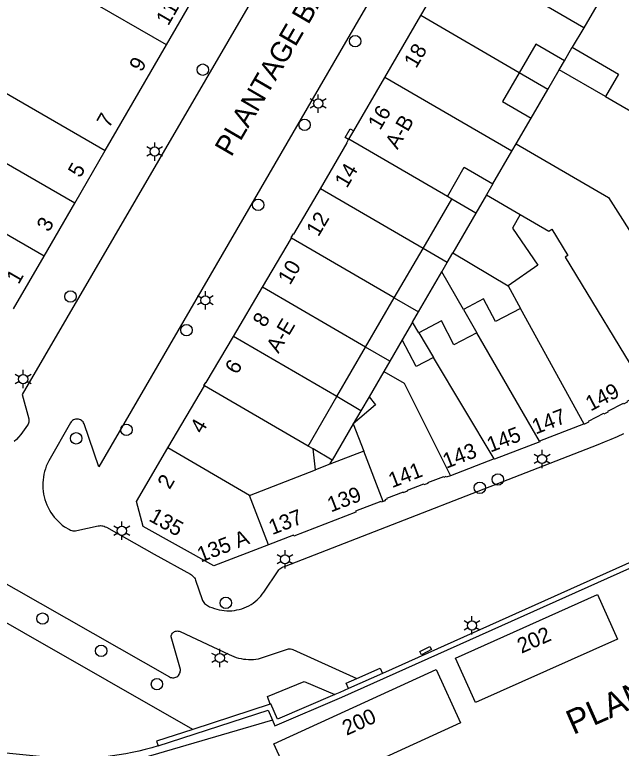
# Model space of a CAD drawing. Extents: x 122462 to 123306, y 485548 to 486417.
# Drawn here: x 122924.9 to 122984.4, y 486281.1 to 486353 of the extents above; entities that cross this region are included whole.
import ezdxf

# ---------------------------------------------------------------- set-up
doc = ezdxf.new("R2010")
doc.units = 0
for name, color, linetype in [('B-WE-IE-MEUBILAIR_WEGMEUBILAIR_VERKEERSBORD-S', 7, 'Continuous'), ('Level 1', 7, 'Continuous'), ('Level 12', 7, 'Continuous'), ('Level 15', 7, 'Continuous'), ('Level 16', 7, 'Continuous'), ('Level 17', 7, 'Continuous'), ('Level 19', 7, 'Continuous'), ('Level 4', 7, 'Continuous'), ('Level 40', 7, 'Continuous'), ('Level 50', 7, 'Continuous'), ('Level 53', 7, 'Continuous'), ('N-WE-GR-BOOM_DOORWORTELBARE RUIMTE-G', 7, 'Continuous'), ('N-WE-GR-BOOM_STAM-G', 7, 'Continuous')]:
    doc.layers.add(name, color=color, linetype=linetype)

msp = doc.modelspace()

# ---------------------------------------------------------------- linework, layer by layer
at = {"layer": 'Level 1'}
for p, q in [((122964.734, 486352.951), (122968.264, 486359.007)), ((122982.598, 486355.009), (122980.712, 486351.767)), ((122961.204, 486346.895), (122964.734, 486352.951)), ((122980.712, 486351.767), (122979.595, 486349.847)), ((122933.779, 486339.729), (122939.778, 486350.092)), ((122978.313, 486347.642), (122978.827, 486348.526)), ((122977.188, 486345.708), (122978.313, 486347.642)), ((122958.152, 486341.659), (122961.204, 486346.895)), ((122975.554, 486342.898), (122977.188, 486345.708)), ((122982.847, 486345.005), (122988.24, 486341.869)), ((122957.67, 486340.84), (122958.152, 486341.659)), ((122957.648, 486340.795), (122957.67, 486340.84)), ((122930.78, 486334.545), (122933.779, 486339.729)), ((122971.802, 486336.446), (122971.175, 486335.369)), ((122967.769, 486334.965), (122967.337, 486335.217)), ((122971.175, 486335.369), (122974.493, 486333.439)), ((122927.779, 486329.36), (122930.78, 486334.545)), ((122964.952, 486330.121), (122967.769, 486334.965)), ((122949.199, 486326.315), (122952.049, 486331.142)), ((122962.133, 486325.275), (122964.952, 486330.121)), ((122924.78, 486324.189), (122927.779, 486329.36)), ((122973.313, 486326.446), (122974.525, 486324.234)), ((122946.348, 486321.488), (122949.199, 486326.315)), ((122959.315, 486320.43), (122962.133, 486325.275)), ((122968.91, 486324.146), (122970.24, 486321.839)), ((122964.528, 486321.853), (122965.973, 486319.435)), ((122962.908, 486321.155), (122961.684, 486319.052)), ((122956.496, 486315.584), (122959.315, 486320.43)), ((122961.684, 486319.052), (122961.107, 486318.06)), ((122961.107, 486318.06), (122959.656, 486315.566)), ((122939.929, 486310.579), (122943.495, 486316.659)), ((122953.677, 486310.737), (122956.496, 486315.584)), ((122958.107, 486312.901), (122959.137, 486310.235)), ((122954.166, 486310.452), (122953.677, 486310.737)), ((122954.394, 486308.403), (122954.166, 486310.452)), ((122959.137, 486310.235), (122955.809, 486308.949)), ((122971.938, 486309.497), (122967.63, 486307.829)), ((122955.809, 486308.949), (122954.394, 486308.403))]:
    msp.add_line(p, q, dxfattribs=at)
for points in [[(122939.778, 486350.092), (122942.767, 486355.255), (122942.809, 486355.229), (122942.93, 486355.445)], [(122978.827, 486348.526), (122976.026, 486350.155), (122974.386, 486347.337)], [(122979.595, 486349.847), (122984.129, 486347.209), (122982.847, 486345.005)], [(122974.386, 486347.337), (122972.753, 486344.527), (122975.554, 486342.898)], [(122954.885, 486335.978), (122957.516, 486340.463), (122957.469, 486340.489), (122957.648, 486340.795)], [(122967.337, 486335.217), (122969, 486338.076), (122971.802, 486336.446)], [(122952.049, 486331.142), (122952.064, 486331.168), (122952.009, 486331.199), (122952.229, 486331.559), (122952.278, 486331.532), (122954.885, 486335.978)], [(122974.493, 486333.439), (122973.716, 486332.102), (122976.231, 486328.463), (122973.313, 486326.446)], [(122974.525, 486324.234), (122972.058, 486322.943), (122970.887, 486325.181), (122968.91, 486324.146)], [(122970.24, 486321.839), (122967.985, 486320.659), (122966.751, 486323.016), (122964.528, 486321.853)], [(122943.495, 486316.659), (122943.459, 486316.679), (122943.637, 486316.98), (122943.673, 486316.959), (122946.348, 486321.488)], [(122965.973, 486319.435), (122964.274, 486318.546), (122962.908, 486321.155)], [(122959.656, 486315.566), (122960.279, 486314.771), (122958.107, 486312.901)], [(122986.856, 486316.174), (122986.91, 486316.079), (122986.87, 486316.029), (122986.505, 486315.841), (122986.472, 486315.904), (122984.944, 486315.114), (122984.977, 486315.05), (122984.604, 486314.857), (122984.571, 486314.921), (122983.043, 486314.13), (122983.075, 486314.067), (122982.701, 486313.874), (122982.669, 486313.936), (122981.141, 486313.146), (122981.173, 486313.083), (122980.799, 486312.89), (122980.745, 486312.88)], [(122980.745, 486312.88), (122980.689, 486312.87), (122976.376, 486311.202)], [(122949.779, 486301.059), (122944.42, 486298.989), (122937.509, 486302.84), (122936.83, 486305.299), (122939.929, 486310.579)], [(122976.376, 486311.202), (122976.4, 486311.14), (122971.959, 486309.439), (122971.938, 486309.497)], [(122967.63, 486307.829), (122967.219, 486307.674), (122967.189, 486307.749), (122966.976, 486307.668), (122966.951, 486307.734), (122965.4, 486307.141), (122965.425, 486307.075), (122965.032, 486306.924), (122965.007, 486306.99), (122963.381, 486306.368), (122963.407, 486306.302), (122963.013, 486306.151), (122962.988, 486306.217), (122961.372, 486305.598), (122961.397, 486305.532), (122961.215, 486305.462), (122961.249, 486305.37), (122961.045, 486305.293)], [(122961.045, 486305.293), (122960.85, 486305.219), (122960.82, 486305.3), (122958.34, 486304.35), (122958.37, 486304.269), (122952.289, 486301.91), (122952.25, 486302), (122949.779, 486301.059)]]:
    msp.add_lwpolyline(points, dxfattribs=at)
at = {"layer": 'Level 12'}
for points in [[(122970.095, 486285.577), (122968.147, 486289.939), (122982.085, 486296.166), (122984.034, 486291.803), (122970.095, 486285.577)], [(122952.713, 486276.288), (122950.317, 486281.521), (122966.237, 486288.809), (122968.633, 486283.576), (122952.713, 486276.288)]]:
    msp.add_lwpolyline(points, dxfattribs=at)
at = {"layer": 'Level 15'}
for p, q in [((122960.966, 486288.441), (122957.624, 486286.944)), ((122949.962, 486285.428), (122942.359, 486282.948))]:
    msp.add_line(p, q, dxfattribs=at)
for points in [[(122990.105, 486303.459), (122990.85, 486301.824), (122960.966, 486288.441)], [(122950.181, 486283.839), (122950.413, 486283.298), (122957.001, 486286.117), (122991.513, 486301.574), (122991.016, 486302.666)], [(122957.624, 486286.944), (122956.8, 486286.575), (122956.293, 486286.358)], [(122956.293, 486286.358), (122950.676, 486283.954), (122950.034, 486285.451), (122949.962, 486285.428)], [(122938.958, 486281.32), (122949.755, 486284.834), (122950.181, 486283.839)], [(122942.359, 486282.948), (122938.805, 486281.789), (122938.958, 486281.32)]]:
    msp.add_lwpolyline(points, dxfattribs=at)
at = {"layer": 'Level 16'}
msp.add_lwpolyline([(122950.181, 486283.839), (122938.2, 486280.349), (122937.478, 486280.151), (122936.752, 486279.968), (122936.022, 486279.8), (122935.289, 486279.648), (122934.553, 486279.511), (122933.814, 486279.389), (122933.073, 486279.282), (122932.33, 486279.191), (122931.585, 486279.115), (122930.838, 486279.055), (122930.091, 486279.011), (122929.343, 486278.982), (122928.594, 486278.968), (122927.845, 486278.97), (122927.096, 486278.988), (122926.348, 486279.021), (122925.601, 486279.07), (122924.855, 486279.135)], dxfattribs=at)
at = {"layer": 'Level 17'}
for points in [[(122967.757, 486368.219), (122956.772, 486349.34), (122933.127, 486308.701), (122931.696, 486312.927), (122931.649, 486313.019), (122931.59, 486313.103), (122931.52, 486313.179), (122931.44, 486313.245), (122931.352, 486313.299), (122931.257, 486313.34), (122931.158, 486313.369), (122931.056, 486313.383), (122930.953, 486313.384), (122930.85, 486313.37), (122930.751, 486313.343), (122930.656, 486313.302), (122930.567, 486313.249), (122930.487, 486313.184), (122930.416, 486313.109), (122930.356, 486313.025), (122928.225, 486309.272), (122928.101, 486309.022), (122927.992, 486308.766), (122927.897, 486308.504), (122927.817, 486308.237), (122927.751, 486307.966), (122927.701, 486307.691), (122927.667, 486307.415), (122927.647, 486307.137), (122927.644, 486306.858), (122927.655, 486306.579), (122927.683, 486306.302), (122927.725, 486306.026), (122927.783, 486305.754), (122927.857, 486305.485), (122927.945, 486305.22), (122928.047, 486304.961), (122928.164, 486304.708), (122928.295, 486304.462), (122928.439, 486304.223), (122928.596, 486303.993), (122928.766, 486303.772), (122928.948, 486303.561), (122929.142, 486303.36), (122929.346, 486303.171), (122929.561, 486302.993), (122929.785, 486302.827), (122930.25, 486302.555), (122930.361, 486302.499), (122930.479, 486302.457), (122930.6, 486302.43), (122930.724, 486302.418), (122930.849, 486302.422), (122930.972, 486302.442), (122933.076, 486302.91), (122933.194, 486302.926), (122933.312, 486302.93), (122933.431, 486302.922), (122933.548, 486302.903), (122933.663, 486302.872), (122933.774, 486302.83), (122933.88, 486302.777), (122938.557, 486300.123), (122942.133, 486298.173), (122942.243, 486298.103), (122942.344, 486298.021), (122942.435, 486297.927), (122942.514, 486297.823), (122942.58, 486297.71), (122942.632, 486297.59), (122943.285, 486295.695), (122943.327, 486295.588), (122943.38, 486295.485), (122943.444, 486295.389), (122943.519, 486295.301), (122943.602, 486295.221), (122943.693, 486295.151), (122943.792, 486295.091), (122944.015, 486294.983), (122944.244, 486294.888), (122944.478, 486294.805), (122944.715, 486294.735), (122944.956, 486294.678), (122945.2, 486294.634), (122945.446, 486294.604), (122945.693, 486294.586), (122945.941, 486294.582), (122946.189, 486294.592), (122946.438, 486294.618), (122946.684, 486294.658), (122946.928, 486294.714), (122947.169, 486294.784), (122947.404, 486294.868), (122947.634, 486294.966), (122947.858, 486295.078), (122948.074, 486295.204), (122948.283, 486295.342), (122948.483, 486295.492), (122948.673, 486295.654)], [(122947.99, 486354.186), (122925.615, 486315.795), (122926.271, 486313.423), (122926.289, 486313.311), (122926.291, 486313.198), (122926.277, 486313.086), (122926.248, 486312.977), (122926.203, 486312.873), (122926.145, 486312.776), (122925.67, 486312.106), (122925.477, 486311.86), (122925.272, 486311.622), (122925.057, 486311.395), (122924.832, 486311.177)], [(122948.673, 486295.654), (122948.854, 486295.828), (122949.023, 486296.012), (122949.182, 486296.205), (122949.328, 486296.408), (122950.732, 486298.492), (122950.81, 486298.594), (122950.901, 486298.686), (122951.001, 486298.766), (122951.111, 486298.833), (122951.228, 486298.887), (122951.351, 486298.927), (122982.131, 486310.897), (122982.771, 486311.147), (122983.406, 486311.409), (122984.036, 486311.683), (122984.661, 486311.969)], [(122942.359, 486282.948), (122917.343, 486297.21), (122916.175, 486301.938), (122913.236, 486303.578)], [(122922.411, 486298.136), (122940.082, 486288.092), (122940.179, 486288.05), (122940.282, 486288.023), (122940.387, 486288.011), (122940.493, 486288.014), (122940.597, 486288.033), (122940.697, 486288.066), (122940.792, 486288.114), (122940.879, 486288.175), (122940.956, 486288.248), (122941.021, 486288.331), (122941.074, 486288.422), (122941.113, 486288.521), (122941.138, 486288.624), (122941.147, 486288.729), (122941.141, 486288.835), (122940.229, 486292.032), (122940.244, 486292.123), (122940.272, 486292.212), (122940.312, 486292.295), (122940.365, 486292.371), (122940.428, 486292.439), (122940.501, 486292.496), (122940.581, 486292.543), (122940.667, 486292.576), (122940.757, 486292.597), (122940.85, 486292.605), (122940.942, 486292.598), (122941.033, 486292.578), (122941.119, 486292.545), (122945.941, 486290.293), (122946.162, 486290.187), (122946.388, 486290.094), (122946.619, 486290.013), (122946.854, 486289.945), (122947.093, 486289.89), (122947.334, 486289.848), (122947.577, 486289.82), (122947.822, 486289.805), (122948.067, 486289.804), (122948.311, 486289.816), (122948.555, 486289.842), (122948.796, 486289.881), (122951.555, 486290.784), (122951.653, 486290.816), (122951.755, 486290.835), (122951.858, 486290.842), (122951.961, 486290.835)], [(122951.961, 486290.835), (122952.063, 486290.816), (122952.162, 486290.785), (122958.448, 486287.941)], [(122958.448, 486287.941), (122960.736, 486288.946), (122960.966, 486288.441)], [(122949.962, 486285.428), (122949.701, 486286.177), (122953.296, 486287.642), (122956.293, 486286.358)], [(122957.624, 486286.944), (122957.421, 486287.489), (122958.448, 486287.941)]]:
    msp.add_lwpolyline(points, dxfattribs=at)
at = {"layer": 'Level 19'}
for p, q in [((122977.188, 486345.708), (122974.386, 486347.337)), ((122971.175, 486335.369), (122970.138, 486333.587)), ((122970.138, 486333.587), (122967.769, 486334.965)), ((122970.138, 486333.587), (122967.864, 486329.677)), ((122967.321, 486328.743), (122964.952, 486330.121)), ((122967.321, 486328.743), (122967.864, 486329.677)), ((122967.864, 486329.677), (122973.313, 486326.446)), ((122966.789, 486327.827), (122967.321, 486328.743)), ((122964.503, 486323.897), (122966.789, 486327.827)), ((122968.91, 486324.146), (122966.789, 486327.827)), ((122962.133, 486325.275), (122964.503, 486323.897)), ((122963.913, 486322.883), (122964.503, 486323.897)), ((122963.913, 486322.883), (122962.908, 486321.155)), ((122964.528, 486321.853), (122963.913, 486322.883)), ((122961.684, 486319.052), (122959.315, 486320.43)), ((122958.865, 486314.205), (122956.496, 486315.584)), ((122959.656, 486315.566), (122958.865, 486314.205)), ((122958.865, 486314.205), (122958.107, 486312.901)), ((122958.107, 486312.901), (122956.047, 486309.359)), ((122956.047, 486309.359), (122954.166, 486310.452)), ((122955.809, 486308.949), (122956.047, 486309.359))]:
    msp.add_line(p, q, dxfattribs=at)
msp.add_lwpolyline([(122938.958, 486281.32), (122938.331, 486281.138), (122937.699, 486280.97), (122937.064, 486280.817), (122936.426, 486280.679), (122935.785, 486280.555), (122935.141, 486280.446), (122934.494, 486280.352), (122933.846, 486280.273), (122933.196, 486280.208), (122932.545, 486280.159), (122931.892, 486280.125), (122931.24, 486280.106), (122930.586, 486280.102), (122929.933, 486280.112), (122929.281, 486280.138), (122928.629, 486280.179), (122927.978, 486280.235), (122921.409, 486280.874), (122912.909, 486282.251)], dxfattribs=at)
at = {"layer": 'Level 4'}
for p, q in [((122980.712, 486351.767), (122968.264, 486359.007)), ((122939.778, 486350.092), (122928.297, 486356.717)), ((122974.386, 486347.337), (122964.734, 486352.951)), ((122978.827, 486348.526), (122979.595, 486349.847)), ((122982.847, 486345.005), (122978.313, 486347.642)), ((122973.664, 486339.647), (122961.204, 486346.895)), ((122922.442, 486346.272), (122933.779, 486339.729)), ((122974.087, 486340.375), (122975.554, 486342.898)), ((122930.78, 486334.545), (122919.448, 486341.083)), ((122967.337, 486335.217), (122957.67, 486340.84)), ((122973.664, 486339.647), (122974.087, 486340.375)), ((122971.802, 486336.446), (122973.664, 486339.647)), ((122927.779, 486329.36), (122916.454, 486335.895)), ((122964.952, 486330.121), (122954.885, 486335.978)), ((122962.133, 486325.275), (122952.049, 486331.142)), ((122959.315, 486320.43), (122949.199, 486326.315)), ((122980.745, 486312.88), (122974.525, 486324.234)), ((122956.496, 486315.584), (122946.348, 486321.488)), ((122976.376, 486311.202), (122970.24, 486321.839)), ((122971.938, 486309.497), (122965.973, 486319.435)), ((122953.677, 486310.737), (122943.495, 486316.659)), ((122947.911, 486305.899), (122939.929, 486310.579)), ((122961.045, 486305.293), (122959.137, 486310.235)), ((122947.911, 486305.899), (122954.394, 486308.403)), ((122949.779, 486301.059), (122947.911, 486305.899))]:
    msp.add_line(p, q, dxfattribs=at)
for points in [[(122974.087, 486340.375), (122983.156, 486335.1), (122992.78, 486319.955)], [(122974.493, 486333.439), (122977.293, 486331.81), (122977.604, 486331.998), (122979.168, 486329.421), (122978.909, 486329.264), (122986.856, 486316.174)], [(122961.107, 486318.06), (122963.084, 486316.91), (122967.63, 486307.829)]]:
    msp.add_lwpolyline(points, dxfattribs=at)
at = {"layer": 'Level 40'}
for points in [[(122957.648, 486340.795), (122957.299, 486340.999), (122957.803, 486341.863), (122958.152, 486341.659)], [(122964.799, 486290.248), (122964.626, 486290.572), (122965.603, 486291.093), (122965.775, 486290.77), (122964.799, 486290.248)]]:
    msp.add_lwpolyline(points, dxfattribs=at)
at = {"layer": 'Level 50'}
for p, q in [((122954.67, 486344.782), (122954.67, 486345.232)), ((122954.28, 486344.557), (122953.89, 486344.782)), ((122955.449, 486344.782), (122955.059, 486344.557)), ((122954.28, 486344.107), (122953.89, 486343.882)), ((122954.67, 486343.432), (122954.67, 486343.882)), ((122955.449, 486343.882), (122955.059, 486344.107)), ((122938.232, 486339.849), (122937.842, 486340.074)), ((122938.622, 486340.074), (122938.622, 486340.524)), ((122939.401, 486340.074), (122939.011, 486339.849)), ((122938.232, 486339.399), (122937.842, 486339.174)), ((122939.401, 486339.174), (122939.011, 486339.399)), ((122938.622, 486338.724), (122938.622, 486339.174)), ((122943.598, 486325.478), (122943.598, 486325.928)), ((122943.208, 486325.253), (122942.818, 486325.478)), ((122944.377, 486325.478), (122943.987, 486325.253)), ((122943.208, 486324.803), (122942.818, 486324.578)), ((122943.598, 486324.128), (122943.598, 486324.578)), ((122944.377, 486324.578), (122943.987, 486324.803)), ((122925.333, 486317.524), (122924.943, 486317.749)), ((122925.723, 486317.749), (122925.723, 486318.199)), ((122926.502, 486317.749), (122926.112, 486317.524)), ((122925.333, 486317.074), (122924.943, 486316.849)), ((122926.502, 486316.849), (122926.112, 486317.074)), ((122925.723, 486316.399), (122925.723, 486316.849)), ((122976.242, 486309.693), (122975.852, 486309.918)), ((122976.632, 486309.918), (122976.632, 486310.368)), ((122977.411, 486309.918), (122977.021, 486309.693)), ((122976.242, 486309.243), (122975.852, 486309.018)), ((122977.411, 486309.018), (122977.021, 486309.243)), ((122976.632, 486308.568), (122976.632, 486309.018)), ((122935.014, 486302.651), (122934.624, 486302.876)), ((122935.404, 486302.876), (122935.404, 486303.326)), ((122936.183, 486302.876), (122935.793, 486302.651)), ((122935.014, 486302.201), (122934.624, 486301.976)), ((122935.404, 486301.526), (122935.404, 486301.976)), ((122936.183, 486301.976), (122935.793, 486302.201)), ((122951.411, 486300.077), (122951.411, 486300.527)), ((122951.021, 486299.852), (122950.631, 486300.077)), ((122952.19, 486300.077), (122951.8, 486299.852)), ((122951.021, 486299.402), (122950.631, 486299.177)), ((122951.411, 486298.727), (122951.411, 486299.177)), ((122952.19, 486299.177), (122951.8, 486299.402)), ((122969.753, 486293.592), (122969.753, 486294.042)), ((122969.363, 486293.367), (122968.973, 486293.592)), ((122970.532, 486293.592), (122970.142, 486293.367)), ((122969.363, 486292.917), (122968.973, 486292.692)), ((122969.753, 486292.242), (122969.753, 486292.692)), ((122970.532, 486292.692), (122970.142, 486292.917)), ((122944.623, 486290.182), (122944.233, 486290.407)), ((122945.013, 486290.407), (122945.013, 486290.857)), ((122945.792, 486290.407), (122945.402, 486290.182)), ((122944.623, 486289.732), (122944.233, 486289.507)), ((122945.792, 486289.507), (122945.402, 486289.732)), ((122945.013, 486289.057), (122945.013, 486289.507))]:
    msp.add_line(p, q, dxfattribs=at)
for centre in [(122954.67, 486344.332), (122938.622, 486339.624), (122943.598, 486325.028), (122925.723, 486317.299), (122976.632, 486309.468), (122935.404, 486302.426), (122951.411, 486299.627), (122969.753, 486293.142), (122945.013, 486289.957)]:
    msp.add_circle(centre, 0.45, dxfattribs=at)
at = {"layer": 'Level 53'}
for centre in [(122958.288, 486350.44), (122943.341, 486347.649), (122953.334, 486342.242), (122948.779, 486334.39), (122930.363, 486325.403), (122941.747, 486322.106), (122935.851, 486312.323), (122930.924, 486311.494), (122972.297, 486307.464), (122970.528, 486306.646), (122945.606, 486295.353), (122927.623, 486293.814), (122933.372, 486290.653), (122938.843, 486287.383)]:
    msp.add_circle(centre, 0.56, dxfattribs=at)

# ---------------------------------------------------------------- texts
at = {"layer": 'B-WE-IE-MEUBILAIR_WEGMEUBILAIR_VERKEERSBORD-S'}
for s, rotation, p in [('11', 59.93901, (122939.952, 486351.887)), ('18', 59.51267, (122964.273, 486347.705)), ('9', 59.93901, (122937.324, 486347.348)), ('16', 59.51267, (122960.738, 486341.64)), ('7', 59.93901, (122934.142, 486341.852)), ('A-B', 59.76024, (122962.436, 486339.755)), ('5', 59.93901, (122931.318, 486336.974)), ('14', 59.51267, (122957.48, 486335.96)), ('12', 59.51267, (122954.687, 486331.196)), ('3', 59.94038, (122928.241, 486331.654)), ('10', 59.51267, (122951.903, 486326.464)), ('1', 59.91219, (122925.266, 486326.521)), ('8', 59.51267, (122949.435, 486322.29)), ('A-E', 59.43239, (122950.763, 486319.761)), ('6', 59.51267, (122946.713, 486317.681)), ('149', 27.35072, (122981.386, 486314.118)), ('147', 21.03964, (122975.999, 486311.864)), ('4', 59.51267, (122943.29, 486311.865)), ('145', 21.03964, (122971.567, 486310.09)), ('143', 21.03964, (122967.235, 486308.504)), ('141', 21.03964, (122961.909, 486306.604)), ('2', 59.51267, (122940.091, 486306.411)), ('139', 21.03964, (122955.914, 486304.221)), ('135', 330.88032, (122937.957, 486303.452)), ('137', 21.03964, (122950.155, 486301.997)), ('135 A', 21.03964, (122943.144, 486299.307)), ('202', 24.07338, (122974.609, 486290.362)), ('200', 24.59778, (122957.453, 486282.313))]:
    msp.add_text(s, height=1.5, rotation=rotation, dxfattribs=at).set_placement(p)
at = {"layer": 'N-WE-GR-BOOM_DOORWORTELBARE RUIMTE-G'}
msp.add_text('PLANTAGE BADLAAN', height=2, rotation=59.78895, dxfattribs=at).set_placement((122946.139, 486339.024))
at = {"layer": 'N-WE-GR-BOOM_STAM-G'}
msp.add_text('PLANTAGE MUIDERGRACHT', height=2.4, rotation=23.89907, dxfattribs=at).set_placement((122979.688, 486282.392))

doc.saveas('drawing.dxf')
